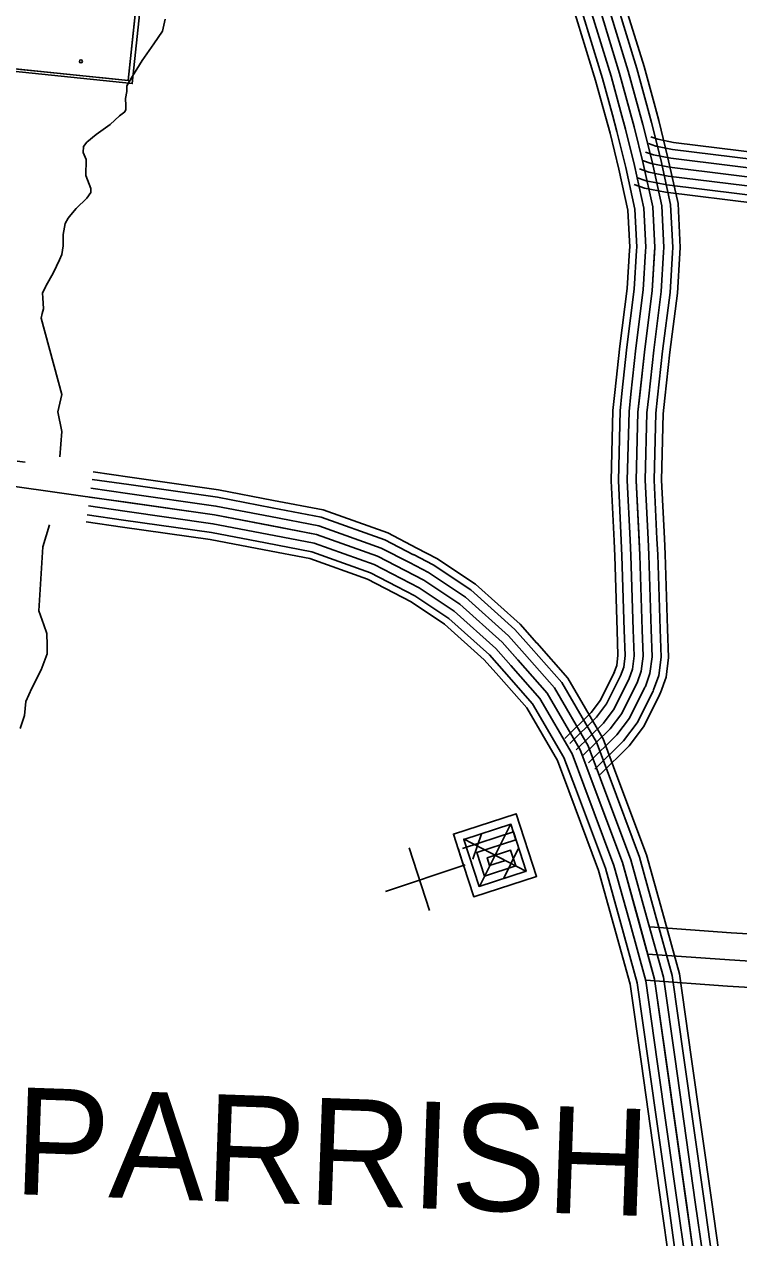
# Model space of a CAD drawing. Extents: x 1551132 to 1791609, y 378168 to 563823.
# Drawn here: x 1667163 to 1669634, y 455719 to 459919 of the extents above; entities that cross this region are included whole.
import ezdxf

# ---------------------------------------------------------------- set-up
doc = ezdxf.new("R2010")
doc.units = 0
for name, color, linetype in [('DESIGN - EROSION CONTROL - Devices', 7, 'Continuous'), ('DESIGN - ROW - Right-of-Way and Easement Labels', 7, 'Continuous'), ('DESIGN - SCRATCH - User 1', 7, 'Continuous'), ('DESIGN - TRAFFIC CONTROL PERMANENT - Pavement Marking Text', 7, 'Continuous'), ('DESIGN - TRANSPORTATION - Text', 7, 'Continuous'), ('DESIGN - UTILITIES - Cable (Underground) with Text', 7, 'Continuous'), ('SURVEY - CENTERLINE - Preliminary Text', 7, 'Continuous'), ('SURVEY - CONTOURS - Index with Text', 7, 'Continuous'), ('SURVEY - CONTOURS - Intermediate with optional Text', 7, 'Continuous'), ('SURVEY - PROPERTY - Owners', 7, 'Continuous'), ('SURVEY - VEGETATION - Features with Text', 7, 'Continuous')]:
    doc.layers.add(name, color=color, linetype=linetype)

msp = doc.modelspace()

# ---------------------------------------------------------------- linework, layer by layer
at = {"layer": 'DESIGN - EROSION CONTROL - Devices'}
msp.add_circle((1667359.117, 459790.411), 5.28, dxfattribs=at)
msp.add_circle((1667359.117, 459790.411), 5.28, dxfattribs=at)
at = {"layer": 'DESIGN - SCRATCH - User 1'}
msp.add_lwpolyline([(1666399.942, 459839.564), (1667523.099, 459723.828), (1667557.465, 460050.295), (1667627.181, 460308.01), (1667508.117, 460334.127)], dxfattribs=at)
at = {"layer": 'DESIGN - TRAFFIC CONTROL PERMANENT - Pavement Marking Text'}
for points in [[(1666338.394, 459846.189), (1667523.099, 459723.828), (1667557.465, 460050.295), (1667627.181, 460308.01), (1667508.117, 460334.127)], [(1666338.394, 459846.189), (1667523.099, 459723.828), (1667557.465, 460050.295), (1667627.181, 460308.01), (1667508.117, 460334.127)], [(1666338.394, 459846.189), (1667523.099, 459723.828), (1667557.465, 460050.295), (1667627.181, 460308.01), (1667508.117, 460334.127)], [(1666338.394, 459846.189), (1667523.099, 459723.828), (1667557.465, 460050.295), (1667627.181, 460308.01), (1667508.117, 460334.127)], [(1666338.394, 459846.189), (1667523.099, 459723.828), (1667557.465, 460050.295), (1667627.181, 460308.01), (1667508.117, 460334.127)], [(1666352.085, 459835.93), (1667536.791, 459713.569), (1667571.157, 460040.036), (1667640.872, 460297.751), (1667521.808, 460323.868)]]:
    msp.add_lwpolyline(points, dxfattribs=at)
at = {"layer": 'DESIGN - TRANSPORTATION - Text'}
for points in [[(1667650.155, 459936.642), (1667641.697, 459894.682), (1667611.247, 459850.956), (1667570.657, 459793.33), (1667538.099, 459739.62), (1667517.741, 459705.794), (1667517.516, 459685.769), (1667513.258, 459661.785), (1667514.983, 459637.734), (1667514.833, 459623.717), (1667510.741, 459615.75), (1667492.617, 459601.933), (1667460.326, 459572.249), (1667411.985, 459536.731), (1667379.744, 459511.056), (1667367.578, 459495.172), (1667367.353, 459475.146), (1667377.078, 459451.004), (1667376.453, 459394.936), (1667388.094, 459364.768), (1667393.936, 459350.685), (1667393.777, 459336.668), (1667379.569, 459316.8), (1667343.22, 459281.15), (1667323.995, 459259.107), (1667314.879, 459247.424), (1667304.688, 459229.507), (1667298.271, 459191.531), (1667297.829, 459151.479), (1667293.496, 459121.487), (1667285.305, 459103.553), (1667264.847, 459059.719), (1667237.989, 459012.342), (1667236.322, 459009.967), (1667226.089, 458988.05), (1667227.914, 458972.008), (1667229.481, 458933.94), (1667225.314, 458917.965), (1667221.139, 458901.99), (1667293.596, 458636.783), (1667279.446, 458577.798), (1667293.596, 458509.379), (1667286.421, 458421.394)], [(1667250.847, 458186.454), (1667227.547, 458110.644), (1667213.822, 457888.73), (1667231.255, 457840.47), (1667240.905, 457810.328), (1667242.455, 457770.26), (1667242.122, 457740.218), (1667221.522, 457684.375), (1667188.856, 457620.648), (1667168.365, 457574.813), (1667163.84, 457526.795), (1667149.34, 457480.894)]]:
    msp.add_lwpolyline(points, dxfattribs=at)
at = {"layer": 'DESIGN - UTILITIES - Cable (Underground) with Text'}
msp.add_line((1668494.338, 457067.969), (1668564.608, 456851.015), dxfattribs=at)
for points in [[(1668678.087, 457005.756), (1668682.97, 457007.348), (1668647.677, 457115.754), (1668864.639, 457186.207), (1668935.217, 456969.245), (1668718.172, 456898.842), (1668665.144, 457061.422), (1668668.978, 457062.647)], [(1668678.744, 457065.947), (1668855.09, 457123.283), (1668899.092, 456987.553), (1668736.429, 456934.75), (1668683.585, 457097.363), (1668846.29, 457150.216), (1668863.891, 457095.959), (1668728.285, 457051.957), (1668754.728, 456970.65), (1668863.193, 457005.943), (1668845.5, 457060.192), (1668764.41, 457033.833), (1668772.994, 457006.641), (1668827.376, 457024.151)], [(1668714.736, 457029.648), (1668745.051, 457116.248)], [(1668739.071, 456936.333), (1668844.748, 457148.674)], [(1668682.968, 457099.255), (1668900.676, 456985.961)], [(1668822.094, 456963.435), (1668871.808, 457065.343)], [(1668412.992, 456917.052), (1668688.378, 457009.106)]]:
    msp.add_lwpolyline(points, dxfattribs=at)
at = {"layer": 'SURVEY - CENTERLINE - Preliminary Text'}
for points in [[(1663527.501, 458531.645), (1663937.658, 458524.778), (1664956.926, 458490.811), (1666133.665, 458411.268), (1667114.358, 458321.633), (1667821.05, 458220.647), (1668174.208, 458153.146), (1668385.628, 458077.46), (1668545.491, 457994.525), (1668669.83, 457911.598), (1668816.093, 457780.545), (1668971.798, 457603.565), (1669086.103, 457407.56), (1669232.316, 457017.116), (1669343.738, 456614.306), (1669479.685, 455654.081), (1669665.897, 454721.39), (1669915.24, 453515.825), (1670196.358, 452289.935), (1670475.601, 451076.079), (1670830.483, 450021.626), (1671037.845, 449391.443)], [(1667138.824, 458406.743), (1667166.457, 458402.793)], [(1667401.66, 458369.184), (1667528.215, 458351.1)], [(1667398.085, 458343.717), (1667524.574, 458325.641)], [(1667528.199, 458351.1), (1667835.491, 458307.191), (1668025.737, 458270.832)], [(1667393.777, 458313.024), (1667520.19, 458294.957)], [(1667520.174, 458294.957), (1667826.158, 458251.231), (1668015.087, 458215.122)], [(1667524.557, 458325.641), (1667831.258, 458281.824), (1668020.912, 458245.573)], [(1667385.144, 458251.623), (1667511.424, 458233.572)], [(1667389.452, 458282.324), (1667515.807, 458264.265)], [(1667515.79, 458264.265), (1667821.05, 458220.647), (1668009.271, 458184.671)], [(1668020.895, 458245.573), (1668190.575, 458213.139), (1668410.461, 458134.42), (1668509.592, 458082.994)], [(1668025.72, 458270.832), (1668197.358, 458238.031), (1668420.761, 458158.054), (1668521.433, 458105.828)], [(1667380.827, 458220.922), (1667507.041, 458202.888)], [(1667507.024, 458202.888), (1667810.842, 458159.471), (1667997.629, 458123.77)], [(1667511.407, 458233.572), (1667815.942, 458190.063), (1668003.454, 458154.22)], [(1668015.07, 458215.122), (1668182.391, 458183.146), (1668398.045, 458105.944), (1668495.317, 458055.477)], [(1667377.385, 458196.446), (1667503.541, 458178.421)], [(1667503.524, 458178.421), (1667806.767, 458135.087), (1667992.988, 458099.494)], [(1668009.254, 458184.671), (1668174.208, 458153.146), (1668385.628, 458077.46), (1668481.043, 458027.959)], [(1667997.612, 458123.77), (1668157.842, 458093.152), (1668360.796, 458020.501), (1668452.493, 457972.924)], [(1668003.437, 458154.22), (1668166.025, 458123.145), (1668373.212, 458048.976), (1668466.768, 458000.442)], [(1667992.979, 458099.494), (1668151.317, 458069.235), (1668350.896, 457997.792), (1668441.11, 457950.982)], [(1668509.584, 458083.002), (1668577.065, 458047.993), (1668707.912, 457960.724), (1668860.209, 457824.262), (1668916.499, 457760.277)], [(1668521.425, 458105.828), (1668590.157, 458070.177), (1668723.704, 457981.108), (1668878.508, 457842.396), (1668935.807, 457777.269)], [(1668495.309, 458055.485), (1668561.274, 458021.259), (1668688.871, 457936.165), (1668838.151, 457802.403), (1668893.225, 457739.802)], [(1668466.76, 458000.45), (1668529.708, 457967.791), (1668650.789, 457887.031), (1668794.035, 457758.686), (1668846.676, 457698.851)], [(1668481.034, 458027.967), (1668545.491, 457994.525), (1668669.83, 457911.598), (1668816.093, 457780.545), (1668869.95, 457719.326)], [(1668441.102, 457950.99), (1668501.334, 457919.74), (1668616.573, 457842.879), (1668754.394, 457719.393), (1668804.843, 457662.041)], [(1668452.485, 457972.933), (1668513.917, 457941.057), (1668631.747, 457862.472), (1668771.977, 457736.827), (1668823.401, 457678.375)], [(1668893.216, 457739.818), (1668997.055, 457621.782), (1669114.211, 457420.902), (1669156.835, 457307.082)], [(1668916.491, 457760.294), (1669022.321, 457639.999), (1669142.319, 457434.244), (1669185.859, 457317.949)], [(1668935.799, 457777.286), (1669043.279, 457655.116), (1669165.635, 457445.311), (1669209.942, 457326.975)], [(1668846.667, 457698.867), (1668946.54, 457585.348), (1669057.995, 457394.218), (1669098.769, 457285.332)], [(1668869.942, 457719.343), (1668971.798, 457603.565), (1669086.103, 457407.56), (1669127.802, 457296.207)], [(1668804.835, 457662.058), (1668901.133, 457552.605), (1669007.48, 457370.242), (1669046.596, 457265.798)], [(1668823.393, 457678.392), (1668921.274, 457567.131), (1669029.888, 457380.876), (1669069.745, 457274.465)], [(1669185.851, 457317.966), (1669291.34, 457036.292), (1669345.922, 456838.987)], [(1669209.934, 457326.991), (1669315.823, 457044.242), (1669370.705, 456845.837)], [(1669098.761, 457285.348), (1669202.809, 457007.525), (1669256.291, 456814.186)], [(1669127.794, 457296.224), (1669232.316, 457017.116), (1669286.165, 456822.453)], [(1669156.826, 457307.099), (1669261.824, 457026.708), (1669316.039, 456830.72)], [(1669046.587, 457265.806), (1669149.76, 456990.299), (1669202.592, 456799.336)], [(1669069.737, 457274.481), (1669173.293, 456997.941), (1669226.408, 456805.919)], [(1669256.282, 456814.203), (1669313.322, 456607.973), (1669352.863, 456328.732)], [(1669286.157, 456822.47), (1669343.738, 456614.306), (1669383.554, 456333.082)], [(1669316.031, 456830.737), (1669374.154, 456620.64), (1669414.245, 456337.432)], [(1669345.913, 456839.004), (1669404.562, 456626.973), (1669444.944, 456341.774)], [(1669370.696, 456845.854), (1669429.795, 456632.223), (1669470.402, 456345.382)], [(1669202.583, 456799.352), (1669258.665, 456596.597), (1669297.698, 456320.923)], [(1669226.4, 456805.936), (1669282.915, 456601.639), (1669322.164, 456324.39)], [(1669297.698, 456320.94), (1669367.787, 455825.86)], [(1669322.164, 456324.407), (1669392.254, 455829.327)], [(1669352.863, 456328.757), (1669422.953, 455833.677)], [(1669383.554, 456333.099), (1669453.644, 455838.019)], [(1669414.245, 456337.441), (1669484.335, 455842.361)], [(1669444.944, 456341.791), (1669515.034, 455846.711)], [(1669470.402, 456345.399), (1669540.492, 455850.32)], [(1669540.492, 455850.328), (1669566.183, 455668.831), (1669627.223, 455363.115)], [(1669367.787, 455825.877), (1669394.17, 455639.506), (1669456.168, 455328.956)], [(1669392.254, 455829.344), (1669418.544, 455643.656), (1669480.41, 455333.798)], [(1669422.953, 455833.694), (1669449.11, 455648.873), (1669510.809, 455339.873)], [(1669453.644, 455838.036), (1669479.685, 455654.081), (1669541.208, 455345.94)], [(1669484.335, 455842.378), (1669510.259, 455659.29), (1669571.607, 455352.007)], [(1669515.034, 455846.728), (1669540.825, 455664.506), (1669602.007, 455358.082)]]:
    msp.add_lwpolyline(points, dxfattribs=at)
at = {"layer": 'SURVEY - CONTOURS - Index with Text'}
for points in [[(1669322.615, 459505.681), (1669347.84, 459496.723), (1669405.055, 459485.406), (1670033.482, 459407.588), (1670530.895, 459350.745), (1671178.363, 459266.543)], [(1669330.882, 459528.974), (1669354.415, 459520.623), (1669408.972, 459509.823), (1670036.407, 459432.13), (1670533.895, 459375.287), (1671181.555, 459291.052)], [(1669312.241, 459476.472), (1669339.607, 459466.755), (1669400.13, 459454.772), (1670029.824, 459376.803), (1670527.137, 459319.977), (1671174.372, 459235.8)], [(1669291.491, 459418.037), (1669323.124, 459406.804), (1669390.297, 459393.52), (1670022.49, 459315.235), (1670519.62, 459258.426), (1671166.372, 459174.315)], [(1669301.866, 459447.255), (1669331.365, 459436.78), (1669395.214, 459424.146), (1670026.157, 459346.019), (1670523.379, 459289.201), (1671170.372, 459205.058)], [(1669301.866, 459447.255), (1669331.365, 459436.78), (1669395.214, 459424.146), (1670026.157, 459346.019), (1670523.379, 459289.201), (1671170.372, 459205.058)], [(1669281.116, 459388.828), (1669314.89, 459376.836), (1669385.372, 459362.886), (1670018.832, 459284.451), (1670515.862, 459227.658), (1671162.38, 459143.573)], [(1669272.516, 459364.594), (1669308.057, 459351.969), (1669381.297, 459337.477), (1670015.791, 459258.917), (1670512.746, 459202.124), (1671159.064, 459118.072)]]:
    msp.add_lwpolyline(points, dxfattribs=at)
at = {"layer": 'SURVEY - CONTOURS - Intermediate with optional Text'}
for points in [[(1669082.896, 460091.188), (1669126.654, 459955.41), (1669192.869, 459739.362), (1669227.284, 459613.968)], [(1669112.404, 460100.697), (1669156.228, 459964.71), (1669222.643, 459748.013), (1669257.175, 459622.176)], [(1669141.912, 460110.205), (1669185.802, 459974.01), (1669252.417, 459756.663), (1669287.066, 459630.385)], [(1669171.411, 460119.714), (1669215.376, 459983.302), (1669282.191, 459765.305), (1669316.966, 459638.585)], [(1669195.894, 460127.606), (1669239.909, 459991.019), (1669306.883, 459772.48), (1669341.765, 459645.393)], [(1669029.873, 460074.096), (1669073.505, 459938.701), (1669139.361, 459723.829), (1669173.552, 459599.225)], [(1669053.397, 460081.68), (1669097.079, 459946.118), (1669163.094, 459730.721), (1669197.385, 459605.767)], [(1669156.228, 459964.71), (1669222.643, 459748.013), (1669273.283, 459563.466), (1669304.357, 459437.113), (1669337.248, 459286.717), (1669344.206, 459146.514), (1669335.081, 458996.41), (1669309.574, 458794.363), (1669285.941, 458576.282), (1669280.174, 458340.059), (1669292.257, 458081.694), (1669300.34, 457823.354), (1669303.657, 457731.227), (1669297.265, 457679.217), (1669282.957, 457639.266), (1669230.15, 457533.513), (1669189.734, 457479.737), (1669093.395, 457385.101)], [(1669287.058, 459630.401), (1669303.283, 459571.275), (1669334.557, 459444.13), (1669368.081, 459290.826), (1669375.256, 459146.339), (1669374.256, 459129.988)], [(1669316.957, 459638.602), (1669333.29, 459579.075), (1669364.756, 459451.147), (1669398.913, 459294.934), (1669406.297, 459146.164), (1669405.197, 459128.105)], [(1669341.757, 459645.41), (1669358.181, 459585.55), (1669389.805, 459456.964), (1669424.496, 459298.343), (1669432.054, 459146.022), (1669430.871, 459126.538)], [(1669173.544, 459599.242), (1669189.352, 459541.632), (1669219.884, 459417.487), (1669251, 459275.225), (1669257.358, 459147.005), (1669256.758, 459137.147)], [(1669197.377, 459605.784), (1669213.276, 459547.857), (1669243.959, 459423.079), (1669275.583, 459278.5), (1669282.116, 459146.864), (1669281.433, 459135.638)], [(1669227.276, 459613.984), (1669243.284, 459555.658), (1669274.158, 459430.096), (1669306.416, 459282.609), (1669313.157, 459146.689), (1669312.374, 459133.755)], [(1669257.167, 459622.193), (1669273.283, 459563.466), (1669304.357, 459437.113), (1669337.248, 459286.717), (1669344.206, 459146.514), (1669343.315, 459131.872)], [(1669256.758, 459137.147), (1669248.7, 459004.477), (1669223.442, 458804.463), (1669206.059, 458644.001)], [(1669281.433, 459135.647), (1669273.316, 459002.177), (1669247.992, 458801.588), (1669230.625, 458641.342)], [(1669312.374, 459133.772), (1669304.199, 458999.293), (1669278.783, 458797.971), (1669261.45, 458638)], [(1669343.315, 459131.888), (1669335.081, 458996.41), (1669309.574, 458794.363), (1669292.266, 458634.659)], [(1669374.256, 459130.005), (1669365.964, 458993.526), (1669340.365, 458790.754), (1669323.082, 458631.317)], [(1669405.197, 459128.13), (1669396.847, 458990.643), (1669371.156, 458787.138), (1669353.906, 458627.975)], [(1669430.871, 459126.563), (1669422.463, 458988.243), (1669396.697, 458784.146), (1669379.472, 458625.208)], [(1669206.059, 458644.017), (1669199.343, 458582.016), (1669193.409, 458339.093), (1669203.126, 458131.254)], [(1669230.625, 458641.35), (1669224.026, 458580.382), (1669218.142, 458339.368), (1669227.817, 458132.404)], [(1669261.45, 458638.017), (1669254.983, 458578.332), (1669249.158, 458339.709), (1669258.783, 458133.854)], [(1669292.266, 458634.675), (1669285.941, 458576.282), (1669280.174, 458340.059), (1669289.749, 458135.304)], [(1669323.082, 458631.334), (1669316.898, 458574.232), (1669311.19, 458340.409), (1669320.715, 458136.754)], [(1669353.906, 458628), (1669347.856, 458572.182), (1669342.206, 458340.751), (1669351.681, 458138.204)], [(1669379.472, 458625.225), (1669373.539, 458570.482), (1669367.939, 458341.043), (1669377.372, 458139.404)], [(1669203.126, 458131.271), (1669205.609, 458078.311), (1669213.675, 457820.437), (1669216.75, 457734.977), (1669212.375, 457699.376), (1669203.076, 457673.4)], [(1669227.817, 458132.421), (1669230.3, 458079.278), (1669238.375, 457821.271), (1669241.525, 457733.91), (1669236.575, 457693.626), (1669225.842, 457663.667)], [(1669258.783, 458133.871), (1669261.283, 458080.486), (1669269.357, 457822.312), (1669272.591, 457732.568), (1669266.916, 457686.426), (1669254.399, 457651.466)], [(1669289.749, 458135.321), (1669292.257, 458081.694), (1669300.34, 457823.354), (1669303.657, 457731.227), (1669297.265, 457679.217), (1669282.957, 457639.266), (1669282.582, 457638.516)], [(1669320.715, 458136.771), (1669323.231, 458082.903), (1669331.323, 457824.396), (1669334.722, 457729.885), (1669327.614, 457672.009), (1669311.515, 457627.066), (1669310.306, 457624.649)], [(1669351.681, 458138.221), (1669354.214, 458084.111), (1669362.305, 457825.438), (1669365.788, 457728.543), (1669357.955, 457664.808), (1669340.072, 457614.865), (1669338.039, 457610.79)], [(1669377.372, 458139.421), (1669379.905, 458085.119), (1669388.005, 457826.304), (1669391.563, 457727.435), (1669383.138, 457658.833), (1669363.763, 457604.74), (1669361.038, 457599.29)], [(1669205.009, 457677.275), (1669156.093, 457579.314), (1669124.327, 457537.038), (1669032.629, 457446.969)], [(1669227.125, 457666.233), (1669177.201, 457566.256), (1669142.969, 457520.705), (1669049.946, 457429.335)], [(1669254.858, 457652.383), (1669203.675, 457549.889), (1669166.351, 457500.221), (1669071.67, 457407.218)], [(1669282.59, 457638.533), (1669230.15, 457533.513), (1669189.734, 457479.737), (1669093.395, 457385.101)], [(1669310.323, 457624.682), (1669256.624, 457517.138), (1669213.117, 457459.253), (1669115.119, 457362.984)], [(1669338.056, 457610.832), (1669283.099, 457500.771), (1669236.5, 457438.769), (1669136.844, 457340.867)], [(1669361.063, 457599.34), (1669305.056, 457487.187), (1669255.899, 457421.769), (1669154.86, 457322.524)]]:
    msp.add_lwpolyline(points, dxfattribs=at)
at = {"layer": 'SURVEY - PROPERTY - Owners'}
for points in [[(1669326.547, 456794.844), (1669608.582, 456774.66), (1669824.535, 456761.152), (1670060.555, 456746.385), (1670321.615, 456736.31), (1670475.179, 456730.376), (1670612.025, 456718.984), (1670732.172, 456711.709), (1670827.195, 456699.176), (1670847.345, 456692.017), (1670904.91, 456671.575), (1670974.567, 456638.366), (1671058.206, 456572.431), (1671213.694, 456403.276)], [(1669319.814, 456700.792), (1669602.274, 456680.575), (1670055.788, 456652.207), (1670469.445, 456636.232), (1670605.267, 456624.924), (1670723.148, 456617.79), (1670805.004, 456606.99), (1670868.753, 456584.356), (1670924.468, 456557.789), (1670993.9, 456503.054), (1671144.279, 456339.458)], [(1669313.339, 456610.314), (1669596.207, 456590.064), (1669812.994, 456576.505), (1670051.205, 456561.605), (1670314.474, 456551.438), (1670463.929, 456545.663), (1670598.767, 456534.438), (1670714.464, 456527.438), (1670783.655, 456518.313), (1670785.446, 456517.679), (1670833.97, 456500.445), (1670876.277, 456480.27), (1670932.043, 456436.311), (1671077.497, 456278.065)]]:
    msp.add_lwpolyline(points, dxfattribs=at)
at = {"layer": 'SURVEY - VEGETATION - Features with Text'}
for points in [[(1667540.366, 459887.865), (1667557.465, 460050.295), (1667583.757, 460147.481)], [(1667424.577, 459734.003), (1667523.099, 459723.828), (1667540.366, 459887.874)], [(1667012.778, 459776.537), (1667275.372, 459749.412)]]:
    msp.add_lwpolyline(points, dxfattribs=at)

# ---------------------------------------------------------------- texts
at = {"layer": 'DESIGN - ROW - Right-of-Way and Easement Labels'}
msp.add_text('PARRISH', height=369.9913, rotation=357.997556, dxfattribs=at).set_placement((1667123.165, 455870.177))

doc.saveas('drawing.dxf')
